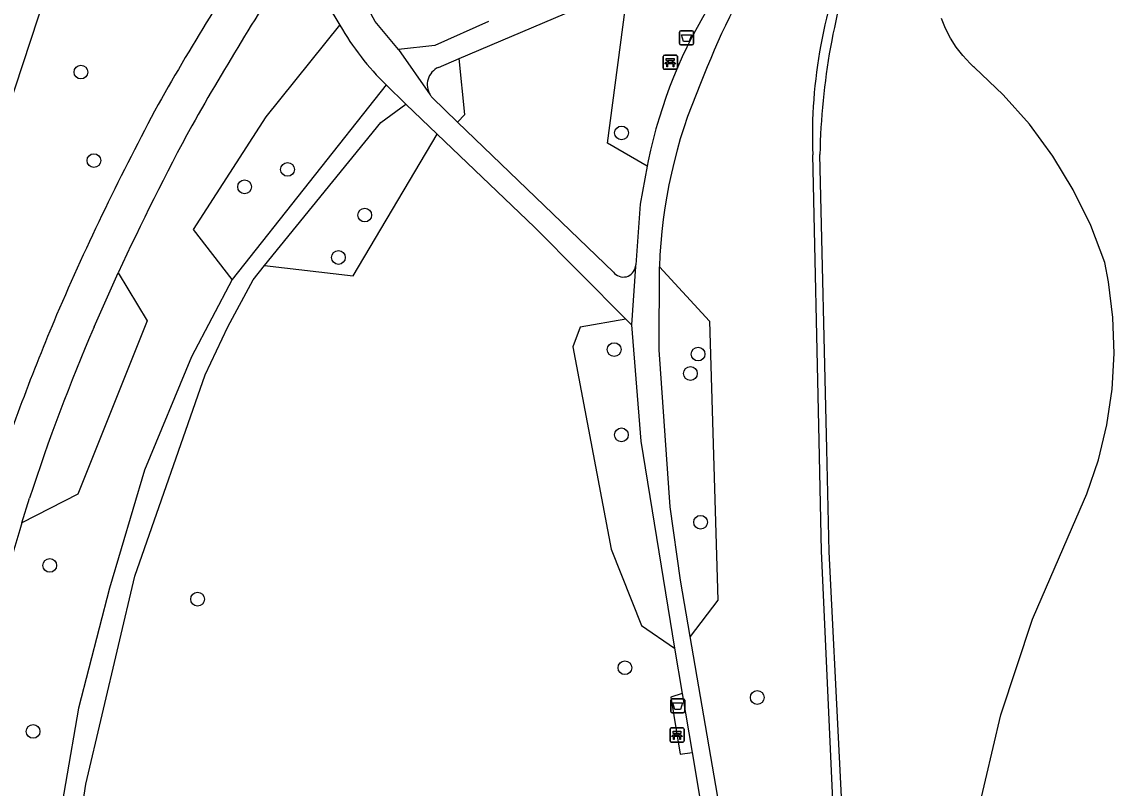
# Model space of a CAD drawing. Extents: x 157793 to 159380, y 380882 to 382313.
# Drawn here: x 159095 to 159172.7, y 381786.9 to 381841.4 of the extents above; entities that cross this region are included whole.
import ezdxf

# ---------------------------------------------------------------- set-up
doc = ezdxf.new("R2010")
doc.units = 0
for name, color, linetype in [('IMGEO_Afvalbak', 7, 'Continuous'), ('IMGEO_Bank', 7, 'Continuous'), ('IMGEO_Boom', 7, 'Continuous'), ('IMGEO_Fietspad_gesloten', 7, 'Continuous'), ('IMGEO_Groenvoorziening', 7, 'Continuous'), ('IMGEO_Voetpad_halfverhard', 7, 'Continuous'), ('IMGEO_Voetpad_open', 7, 'Continuous'), ('IMGEO_Waterloop', 7, 'Continuous')]:
    doc.layers.add(name, color=color, linetype=linetype)

msp = doc.modelspace()

# ---------------------------------------------------------------- linework, layer by layer
at = {"layer": 'IMGEO_Afvalbak'}
for p, q in [((159141.789, 381839.883), (159141.789, 381840.683)), ((159141.789, 381840.683), (159141.789, 381839.883)), ((159141.889, 381840.783), (159142.679, 381840.783)), ((159142.679, 381840.783), (159141.889, 381840.783)), ((159142.779, 381840.683), (159142.779, 381839.883)), ((159142.779, 381839.883), (159142.779, 381840.683)), ((159142.679, 381839.783), (159141.889, 381839.783)), ((159141.889, 381839.783), (159142.679, 381839.783)), ((159141.166, 381792.336), (159141.166, 381793.136)), ((159141.166, 381793.136), (159141.166, 381792.336)), ((159141.266, 381793.236), (159142.056, 381793.236)), ((159142.056, 381793.236), (159141.266, 381793.236)), ((159142.156, 381793.136), (159142.156, 381792.336)), ((159142.156, 381792.336), (159142.156, 381793.136)), ((159142.056, 381792.236), (159141.266, 381792.236)), ((159141.266, 381792.236), (159142.056, 381792.236))]:
    msp.add_line(p, q, dxfattribs=at)
for points in [[(159141.932, 381840.497), (159142.636, 381840.497), (159142.487, 381840.027), (159142.081, 381840.027), (159141.932, 381840.497)], [(159141.309, 381792.95), (159142.013, 381792.95), (159141.864, 381792.48), (159141.458, 381792.48), (159141.309, 381792.95)]]:
    msp.add_lwpolyline(points, dxfattribs=at)
for centre, start, end in [((159141.889, 381840.683), 90, 180), ((159141.889, 381840.683), 90, 180), ((159142.679, 381840.683), 0, 90), ((159142.679, 381840.683), 360, 90), ((159141.889, 381839.883), 180, 270), ((159141.889, 381839.883), 180, 270), ((159142.679, 381839.883), 270, 0), ((159142.679, 381839.883), 270, 0), ((159141.266, 381793.136), 90, 180), ((159141.266, 381793.136), 90, 180), ((159142.056, 381793.136), 0, 90), ((159142.056, 381793.136), 360, 90), ((159141.266, 381792.336), 180, 270), ((159141.266, 381792.336), 180, 270), ((159142.056, 381792.336), 270, 0), ((159142.056, 381792.336), 270, 0)]:
    msp.add_arc(centre, 0.1, start, end, dxfattribs=at)
at = {"layer": 'IMGEO_Bank'}
for p, q in [((159140.634, 381838.117), (159140.634, 381838.958)), ((159140.634, 381838.958), (159140.634, 381838.117)), ((159140.709, 381839.042), (159141.55, 381839.042)), ((159141.55, 381839.042), (159140.709, 381839.042)), ((159140.943, 381838.548), (159140.943, 381838.654)), ((159140.987, 381838.654), (159140.987, 381838.548)), ((159141.275, 381838.66), (159140.993, 381838.66)), ((159140.993, 381838.542), (159141.275, 381838.542)), ((159141.281, 381838.548), (159141.281, 381838.654)), ((159141.325, 381838.654), (159141.325, 381838.548)), ((159141.634, 381838.967), (159141.634, 381838.126)), ((159141.634, 381838.126), (159141.634, 381838.967)), ((159141.559, 381838.042), (159140.718, 381838.042)), ((159140.718, 381838.042), (159141.559, 381838.042)), ((159141.331, 381838.44), (159140.938, 381838.44)), ((159141.114, 381790.233), (159141.114, 381791.074)), ((159141.114, 381791.074), (159141.114, 381790.233)), ((159141.189, 381791.158), (159142.03, 381791.158)), ((159142.03, 381791.158), (159141.189, 381791.158)), ((159142.114, 381791.083), (159142.114, 381790.242)), ((159142.114, 381790.242), (159142.114, 381791.083)), ((159141.811, 381790.556), (159141.418, 381790.556)), ((159141.423, 381790.664), (159141.423, 381790.77)), ((159141.467, 381790.77), (159141.467, 381790.664)), ((159141.755, 381790.776), (159141.473, 381790.776)), ((159141.473, 381790.658), (159141.755, 381790.658)), ((159141.761, 381790.664), (159141.761, 381790.77)), ((159141.805, 381790.77), (159141.805, 381790.664)), ((159142.039, 381790.158), (159141.198, 381790.158)), ((159141.198, 381790.158), (159142.039, 381790.158))]:
    msp.add_line(p, q, dxfattribs=at)
for points in [[(159140.881, 381838.44), (159140.739, 381838.44), (159140.851, 381838.542), (159140.937, 381838.542)], [(159140.937, 381838.66), (159140.851, 381838.66), (159140.851, 381838.821), (159141.414, 381838.821), (159141.414, 381838.66), (159141.331, 381838.66)], [(159141.331, 381838.542), (159141.414, 381838.542), (159141.526, 381838.44), (159141.387, 381838.44)], [(159140.931, 381838.433), (159140.931, 381838.226), (159140.888, 381838.226), (159140.888, 381838.433)], [(159141.381, 381838.433), (159141.381, 381838.226), (159141.337, 381838.226), (159141.337, 381838.433)], [(159141.361, 381790.556), (159141.219, 381790.556), (159141.331, 381790.658), (159141.417, 381790.658)], [(159141.417, 381790.776), (159141.331, 381790.776), (159141.331, 381790.937), (159141.894, 381790.937), (159141.894, 381790.776), (159141.811, 381790.776)], [(159141.411, 381790.549), (159141.411, 381790.342), (159141.368, 381790.342), (159141.368, 381790.549)], [(159141.811, 381790.658), (159141.894, 381790.658), (159142.006, 381790.556), (159141.867, 381790.556)], [(159141.861, 381790.549), (159141.861, 381790.342), (159141.817, 381790.342), (159141.817, 381790.549)]]:
    msp.add_lwpolyline(points, dxfattribs=at)
for centre, radius, start, end in [((159140.712, 381838.964), 0.0779, 92.4484, 184.28452), ((159140.712, 381838.964), 0.0779, 92.4484, 184.28452), ((159140.936, 381838.653), 0.00671, 2.89567, 87.10433), ((159140.936, 381838.549), 0.00671, 272.89567, 357.10433), ((159140.993, 381838.653), 0.00671, 92.89567, 177.10433), ((159140.993, 381838.549), 0.00671, 182.89567, 267.10433), ((159141.275, 381838.653), 0.00671, 2.89567, 87.10433), ((159141.275, 381838.549), 0.00671, 272.89567, 357.10433), ((159141.332, 381838.653), 0.00671, 92.89567, 177.10433), ((159141.332, 381838.549), 0.00671, 182.89567, 267.10433), ((159141.556, 381838.964), 0.0779, 2.4484, 94.28452), ((159141.556, 381838.964), 0.0779, 2.4484, 94.28452), ((159140.712, 381838.12), 0.0779, 182.4484, 274.28452), ((159140.712, 381838.12), 0.0779, 182.4484, 274.28452), ((159140.881, 381838.433), 0.00671, 2.89567, 87.10433), ((159140.938, 381838.433), 0.00671, 92.89567, 177.10433), ((159141.33, 381838.433), 0.00671, 2.89567, 87.10433), ((159141.387, 381838.433), 0.00671, 92.89567, 177.10433), ((159141.556, 381838.12), 0.0779, 272.4484, 4.28452), ((159141.556, 381838.12), 0.0779, 272.4484, 4.28452), ((159141.192, 381791.08), 0.0779, 92.4484, 184.28452), ((159141.192, 381791.08), 0.0779, 92.4484, 184.28452), ((159142.036, 381791.08), 0.0779, 2.4484, 94.28452), ((159142.036, 381791.08), 0.0779, 2.4484, 94.28452), ((159141.361, 381790.549), 0.00671, 2.89567, 87.10433), ((159141.418, 381790.549), 0.00671, 92.89567, 177.10433), ((159141.416, 381790.769), 0.00671, 2.89567, 87.10433), ((159141.416, 381790.665), 0.00671, 272.89567, 357.10433), ((159141.473, 381790.769), 0.00671, 92.89567, 177.10433), ((159141.473, 381790.665), 0.00671, 182.89567, 267.10433), ((159141.755, 381790.769), 0.00671, 2.89567, 87.10433), ((159141.755, 381790.665), 0.00671, 272.89567, 357.10433), ((159141.812, 381790.769), 0.00671, 92.89567, 177.10433), ((159141.812, 381790.665), 0.00671, 182.89567, 267.10433), ((159141.81, 381790.549), 0.00671, 2.89567, 87.10433), ((159141.867, 381790.549), 0.00671, 92.89567, 177.10433), ((159141.192, 381790.236), 0.0779, 182.4484, 274.28452), ((159141.192, 381790.236), 0.0779, 182.4484, 274.28452), ((159142.036, 381790.236), 0.0779, 272.4484, 4.28452), ((159142.036, 381790.236), 0.0779, 272.4484, 4.28452)]:
    msp.add_arc(centre, radius, start, end, dxfattribs=at)
at = {"layer": 'IMGEO_Boom'}
for centre in [(159099.19, 381837.847), (159137.663, 381833.515), (159100.118, 381831.546), (159113.893, 381830.914), (159110.834, 381829.677), (159119.388, 381827.67), (159117.515, 381824.648), (159137.137, 381818.093), (159143.108, 381817.77), (159142.564, 381816.389), (159137.655, 381812.021), (159143.288, 381805.797), (159096.967, 381802.728), (159107.494, 381800.326), (159137.904, 381795.448), (159147.326, 381793.328), (159095.783, 381790.915)]:
    msp.add_circle(centre, 0.489, dxfattribs=at)
at = {"layer": 'IMGEO_Fietspad_gesloten'}
for points in [[(159100.124, 381819.713), (159101.839, 381823.548)], [(159094.985, 381805.753), (159095.527, 381807.505)]]:
    msp.add_lwpolyline(points, dxfattribs=at)
for centre, radius, start, end in [((159265.394, 381744.73), 184.591, 145.74137, 150.53503), ((159280.146, 381736.449), 198.676, 146.32625, 150.58386), ((159276.547, 381743.389), 195.008, 151.80385, 156.68812), ((159266.757, 381747.571), 181.578, 151.56584, 155.2647), ((159266.713, 381749.591), 183.532, 157.25137, 161.41102), ((159232.314, 381762.967), 143.855, 156.76712, 161.96451), ((159259.705, 381755.769), 172.137, 163.11969, 168.46318)]:
    msp.add_arc(centre, radius, start, end, dxfattribs=at)
at = {"layer": 'IMGEO_Groenvoorziening'}
for points in [[(159100.945, 381860.757), (159102.25, 381860.329), (159086.702, 381813.089)], [(159139.489, 381831.145), (159136.672, 381832.78), (159138.142, 381843.932)], [(159109.953, 381823.083), (159107.2, 381826.645), (159112.375, 381834.653), (159117.624, 381841.172)], [(159125.999, 381834.283), (159126.522, 381834.817), (159126.106, 381838.805)], [(159112.253, 381824.066), (159118.556, 381823.344), (159124.541, 381833.427)], [(159145.866, 381677.979), (159146.64, 381680.059), (159149.344, 381687.842), (159150.289, 381690.154), (159152.934, 381695.522), (159154.142, 381700.566), (159154.963, 381705.475), (159155.315, 381709.189), (159155.358, 381711.319), (159154.856, 381725.586), (159154.877, 381738.052), (159154.335, 381750), (159151.894, 381803.75), (159151.719, 381811.604), (159151.267, 381831.963)], [(159140.355, 381823.991), (159143.918, 381820.11), (159144.527, 381800.251), (159142.544, 381797.66)], [(159101.839, 381823.548), (159103.908, 381820.128), (159098.978, 381807.804), (159094.985, 381805.753)], [(159137.979, 381820.256), (159134.72, 381819.699), (159134.202, 381818.292), (159136.922, 381803.897), (159139.087, 381798.442), (159141.436, 381796.841)]]:
    msp.add_lwpolyline(points, dxfattribs=at)
msp.add_arc((159186.919, 381833.264), 35.675, 156.87, 182.08998, dxfattribs=at)
at = {"layer": 'IMGEO_Voetpad_halfverhard'}
for points in [[(159126.106, 381838.805), (159138.142, 381843.932)], [(159121.799, 381839.456), (159120.136, 381841.444), (159119.154, 381843.238)], [(159117.483, 381841.42), (159117.553, 381841.296), (159117.624, 381841.172)], [(159128.2, 381841.446), (159124.38, 381839.727), (159121.799, 381839.456)], [(159121.799, 381839.456), (159124.041, 381836.22)], [(159124.635, 381838.179), (159126.106, 381838.805)], [(159120.912, 381836.927), (159109.953, 381823.083)], [(159122.315, 381835.551), (159120.912, 381836.927)], [(159112.253, 381824.066), (159120.522, 381834.262), (159122.315, 381835.551)], [(159122.315, 381835.551), (159124.541, 381833.427)], [(159124.182, 381836.033), (159125.999, 381834.283)], [(159137.084, 381823.612), (159125.999, 381834.283)], [(159124.541, 381833.427), (159131.465, 381826.794), (159137.979, 381820.256)], [(159139.561, 381831.528), (159139.489, 381831.145)], [(159139.489, 381831.145), (159138.982, 381828.431), (159138.673, 381824.135)], [(159103.197, 381736.255), (159098.155, 381748.076), (159097.502, 381750), (159096.98, 381752.227), (159096.689, 381754.524), (159096.64, 381756.84), (159096.851, 381766.796), (159098.237, 381778.505), (159099.536, 381787.169), (159103.02, 381801.953), (159108.03, 381816.292), (159109.64, 381819.72), (159111.442, 381823.066), (159112.253, 381824.066)], [(159138.664, 381824.007), (159138.374, 381819.859)], [(159142.544, 381797.66), (159141.85, 381801.682), (159141.126, 381806.908), (159140.348, 381818.062), (159140.355, 381823.991)], [(159109.953, 381823.083), (159107.067, 381817.584), (159103.708, 381809.498), (159101.212, 381801.105), (159099.02, 381792.572), (159096.243, 381776.481)], [(159137.979, 381820.256), (159138.374, 381819.859)], [(159138.374, 381819.859), (159139.047, 381811.575), (159141.436, 381796.841)], [(159142.046, 381679.502), (159146.327, 381689.641), (159147.753, 381692.793), (159149.133, 381696.821), (159150.085, 381700.972), (159150.597, 381705.2), (159150.665, 381709.458), (159150.492, 381718.507), (159150.384, 381744.629), (159150.094, 381750.004), (159149.544, 381756.121), (159146.824, 381772.874), (159142.544, 381797.66)], [(159141.436, 381796.841), (159141.98, 381793.602)], [(159142.683, 381789.42), (159146.231, 381768.301), (159146.739, 381765.679), (159148.794, 381750.002), (159149.115, 381742.287)]]:
    msp.add_lwpolyline(points, dxfattribs=at)
for centre, radius, start, end in [((159191.935, 381818.669), 51.992, 136.66623, 159.32419), ((159132.507, 381851.547), 18.118, 199.97049, 213.98283), ((159173.582, 381824.454), 34.748, 147.67319, 168.25436), ((159134.962, 381851.206), 20.032, 210.05791, 225.46183), ((159125.194, 381836.94), 1.359, 114.27712, 211.9866), ((159176.025, 381822.802), 35.69, 156.51324, 178.09148), ((159125.226, 381836.967), 1.401, 212.22256, 221.81081), ((159137.792, 381824.136), 0.881, 216.48186, 351.59062), ((159137.847, 381824.129), 0.827, 351.52601, 0.43001)]:
    msp.add_arc(centre, radius, start, end, dxfattribs=at)
at = {"layer": 'IMGEO_Voetpad_open'}
for points in [[(159141.98, 381793.602), (159141.166, 381793.361), (159141.837, 381789.29), (159142.683, 381789.42)], [(159141.98, 381793.602), (159142.683, 381789.42)]]:
    msp.add_lwpolyline(points, dxfattribs=at)
at = {"layer": 'IMGEO_Waterloop'}
for points in [[(159163.021, 381785.112), (159164.654, 381792.094), (159166.904, 381798.902), (159169.753, 381805.482), (159170.784, 381807.824), (159171.603, 381810.249), (159172.201, 381812.737), (159172.575, 381815.269), (159172.721, 381817.824), (159172.638, 381820.381), (159172.327, 381822.921), (159172.06, 381824.3), (159171.053, 381826.927), (159169.815, 381829.453), (159168.356, 381831.859), (159166.688, 381834.125), (159164.825, 381836.233), (159162.78, 381838.166), (159162.715, 381838.222), (159162.471, 381838.455), (159161.954, 381839.017), (159161.489, 381839.622), (159161.08, 381840.267), (159160.73, 381840.946), (159160.443, 381841.653)], [(159146.982, 381677.542), (159147.77, 381679.615), (159151.475, 381688.486), (159153.83, 381694.951), (159154.528, 381697.499), (159155.653, 381702.89), (159156.06, 381705.726), (159156.302, 381710.449), (159156.309, 381716.994), (159156.041, 381734.859), (159156.098, 381739.6), (159155.136, 381750), (159154.724, 381754.453), (159153.903, 381774.461), (159152.451, 381803.702), (159152.279, 381810.992), (159151.783, 381831.977)]]:
    msp.add_lwpolyline(points, dxfattribs=at)
msp.add_arc((159200.168, 381831.072), 48.394, 160.7438, 178.92862, dxfattribs=at)

doc.saveas('drawing.dxf')
